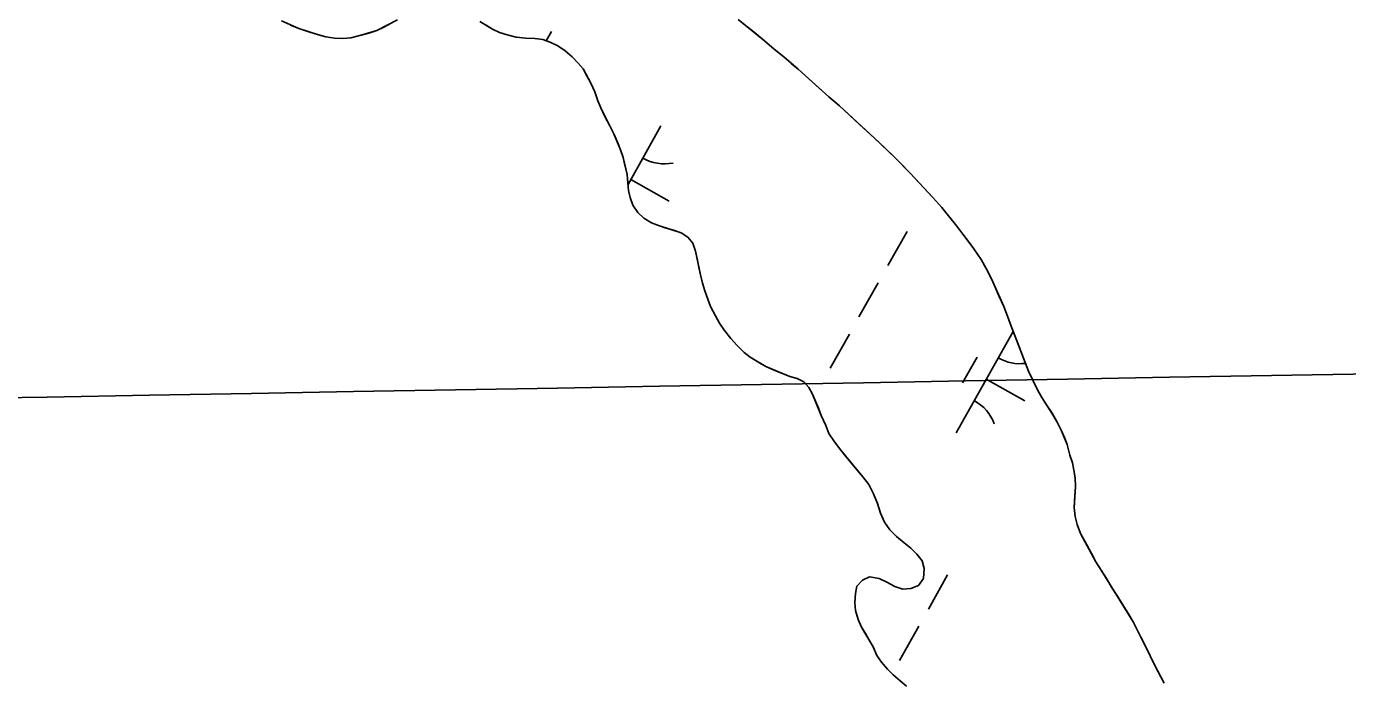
# Model space of a CAD drawing. Extents: x 3913936 to 3933962, y 195330 to 217741.
# Drawn here: x 3924735 to 3925274, y 199507 to 199774 of the extents above; entities that cross this region are included whole.
import ezdxf

# ---------------------------------------------------------------- set-up
doc = ezdxf.new("R2010")
doc.units = 0
for name, color, linetype in [('V-GRID-MAJR', 7, 'Continuous'), ('V-TOPO-SHOR', 7, 'Continuous'), ('V-WETL-SWMP', 7, 'Continuous')]:
    doc.layers.add(name, color=color, linetype=linetype)

msp = doc.modelspace()

# ---------------------------------------------------------------- linework, layer by layer
at = {"layer": 'V-GRID-MAJR'}
for points in [[(3925365.98, 197364.03), (3925326.04, 199633.54), (3925219.37, 205693.59), (3925112.71, 211753.63), (3925058.21, 214849.94)], [(3918580.26, 199515.41), (3920000.19, 199540.18), (3925326.04, 199633.54), (3926654.92, 199656.95)]]:
    msp.add_spline(points, degree=3, dxfattribs=at)
at = {"layer": 'V-TOPO-SHOR'}
for points in [[(3924883.46, 199775.65), (3924880.74, 199774.22), (3924877.9, 199772.79), (3924874.66, 199771.74), (3924871.03, 199770.69), (3924867.27, 199769.77), (3924864.03, 199769.51), (3924860.66, 199769.62), (3924857.16, 199770.26), (3924854.18, 199771.03), (3924850.16, 199772.32), (3924846.13, 199773.61), (3924842.76, 199775.02)], [(3924934.68, 199770.09), (3924931.05, 199770.99), (3924927.94, 199772.02), (3924925.08, 199773.31), (3924922.49, 199774.99)], [(3925028.66, 199774.63), (3925031.78, 199772.05), (3925036.07, 199768.56), (3925039.97, 199765.2), (3925043.86, 199762.1), (3925047.11, 199759.26), (3925049.71, 199757.06), (3925054.13, 199753.05), (3925058.29, 199749.3), (3925062.32, 199745.69), (3925066.61, 199742.07), (3925070.51, 199738.45), (3925072.98, 199736.12), (3925076.35, 199733.02), (3925080.77, 199729.02), (3925085.06, 199724.88), (3925089.22, 199721), (3925091.56, 199718.67), (3925095.46, 199714.67), (3925099.36, 199710.4), (3925102.35, 199707.17), (3925104.7, 199704.71), (3925108.34, 199700.57), (3925111.59, 199696.56), (3925114.45, 199692.94), (3925116.92, 199689.7), (3925119.26, 199686.73), (3925121.48, 199683.76), (3925124.34, 199679.36), (3925126.42, 199675.73), (3925128.64, 199671.46), (3925130.47, 199667.19), (3925131.77, 199664.34), (3925133.6, 199660.19), (3925135.17, 199656.31), (3925136.21, 199653.33), (3925137.51, 199650.09), (3925138.82, 199646.6), (3925140.52, 199642.06), (3925142.08, 199638.05), (3925143.65, 199633.91), (3925145.61, 199629.89), (3925147.57, 199626.01), (3925149.13, 199623.16), (3925151.08, 199620.18), (3925153.3, 199616.69), (3925155.38, 199613.07), (3925157.2, 199609.57), (3925158.38, 199606.72), (3925159.42, 199603.87), (3925160.6, 199599.6), (3925161.65, 199596.49), (3925162.17, 199593.51), (3925162.7, 199590.27), (3925162.84, 199586.77), (3925162.59, 199583.01), (3925162.35, 199578.21), (3925162.75, 199574.58), (3925163.53, 199571.35), (3925164.97, 199567.59), (3925166.66, 199564.48), (3925169.27, 199559.69), (3925171.22, 199556.07), (3925173.31, 199552.71)], [(3925080.32, 199521.46), (3925078.75, 199524.18), (3925077.19, 199526.9), (3925075.63, 199529.49), (3925074.19, 199532.59), (3925073.14, 199536.22), (3925072.88, 199539.46), (3925073.12, 199543.22), (3925073.76, 199546.21), (3925075.96, 199548.54), (3925078.81, 199549.98), (3925082.83, 199549.34), (3925085.95, 199547.79), (3925089.19, 199545.99), (3925092.44, 199544.96), (3925095.68, 199545.23), (3925098.78, 199546.4), (3925100.85, 199549.26), (3925101.1, 199553.41), (3925100.31, 199556.52), (3925098.23, 199559.24), (3925095.76, 199561.69), (3925093.03, 199563.76), (3925089.91, 199566.35), (3925087.18, 199569.06), (3925084.97, 199572.29), (3925083.4, 199575.92), (3925082.1, 199579.8), (3925080.53, 199583.82), (3925078.58, 199587.57), (3925076.1, 199590.81), (3925073.89, 199593.52), (3925071.29, 199596.63), (3925069.21, 199599.08), (3925067.13, 199601.67), (3925064.52, 199605.04), (3925062.31, 199608.4), (3925061.01, 199611.64), (3925059.18, 199615.78), (3925058, 199618.76), (3925056.83, 199621.61), (3925055.66, 199624.46), (3925054.09, 199627.18), (3925052.14, 199629.5), (3925049.42, 199630.79), (3925046.43, 199631.69), (3925043.32, 199632.85), (3925040.2, 199634.14), (3925036.57, 199635.68), (3925033.97, 199637.23), (3925030.2, 199639.55), (3925027.73, 199641.49), (3925024.88, 199644.33), (3925022.27, 199647.18), (3925019.67, 199650.41), (3925017.72, 199653.39), (3925016.03, 199656.37), (3925014.07, 199660.25), (3925012.9, 199663.23), (3925011.72, 199666.6), (3925010.8, 199669.7), (3925009.89, 199673.2), (3925009.23, 199676.18), (3925008.7, 199679.16), (3925007.92, 199682.79), (3925006.87, 199686.03), (3925004.79, 199688.49), (3925002.06, 199690.29), (3924998.95, 199691.32), (3924995.96, 199692.22), (3924992.85, 199693.25), (3924989.99, 199694.41), (3924986.88, 199696.21), (3924984.41, 199698.54), (3924982.33, 199701.52), (3924981.28, 199704.63), (3924980.62, 199707.6), (3924980.35, 199710.71), (3924979.96, 199714.08), (3924979.04, 199717.84), (3924978.38, 199720.95), (3924977.34, 199724.19), (3924976.03, 199727.3), (3924974.59, 199730.66), (3924972.9, 199733.9), (3924970.81, 199738.04), (3924969.25, 199741.28), (3924968.08, 199744.13), (3924966.77, 199747.76), (3924965.2, 199751.25), (3924963.77, 199754.1), (3924962.07, 199757.2), (3924959.99, 199759.53), (3924957.52, 199761.99), (3924954.8, 199764.44), (3924951.68, 199766.51), (3924948.82, 199767.93), (3924945.58, 199769.08), (3924942.34, 199769.6), (3924938.71, 199769.71), (3924934.68, 199770.09)], [(3925173.31, 199552.71), (3925175.52, 199549.21), (3925177.61, 199545.71), (3925179.95, 199542.09), (3925181.9, 199538.99), (3925184.51, 199534.85), (3925186.46, 199531.61), (3925188.03, 199528.38), (3925189.59, 199525.4), (3925191.15, 199522.16), (3925193.37, 199517.76), (3925195.07, 199514), (3925196.63, 199511.15), (3925198.98, 199506.62)], [(3925093.97, 199505.29), (3925091.37, 199507.49), (3925088.51, 199509.95), (3925086.18, 199512.27), (3925083.7, 199515.12), (3925081.88, 199517.84), (3925080.32, 199521.46)]]:
    msp.add_lwpolyline(points, dxfattribs=at)
at = {"layer": 'V-WETL-SWMP'}
for p, q in [((3924949.17, 199772.33), (3924947.05, 199768.56)), ((3924993.75, 199733.85), (3924980.37, 199710.05)), ((3924981.5, 199712.06), (3924997.19, 199703.24)), ((3925094.17, 199690.82), (3925086.33, 199676.88)), ((3925082.41, 199669.9), (3925074.57, 199655.96)), ((3925137.46, 199650.06), (3925114.24, 199608.75)), ((3925070.65, 199648.98), (3925062.81, 199635.03)), ((3925122.71, 199639.56), (3925116.83, 199629.1)), ((3925126.49, 199630.55), (3925142.18, 199621.73)), ((3925110.73, 199550.73), (3925102.89, 199536.79)), ((3925098.97, 199529.81), (3925091.13, 199515.87))]:
    msp.add_line(p, q, dxfattribs=at)
for points in [[(3924886.31, 199777.09), (3924877.9, 199772.79), (3924871.03, 199770.69), (3924867.27, 199769.77), (3924864.03, 199769.51), (3924860.66, 199769.63), (3924857.16, 199770.27), (3924854.18, 199771.03), (3924846.13, 199773.6), (3924838.99, 199776.7)], [(3924979.96, 199714.08), (3924978.38, 199720.95), (3924977.33, 199724.19), (3924974.59, 199730.66), (3924969.25, 199741.28), (3924968.08, 199744.13), (3924966.77, 199747.75), (3924965.2, 199751.25), (3924962.08, 199757.2), (3924959.99, 199759.53), (3924957.52, 199761.99), (3924954.79, 199764.44), (3924951.68, 199766.51), (3924948.82, 199767.93), (3924945.58, 199769.08), (3924942.33, 199769.6), (3924938.71, 199769.71), (3924934.69, 199770.09), (3924931.05, 199770.99), (3924927.94, 199772.02), (3924925.08, 199773.31), (3924919.89, 199776.53)], [(3925025.28, 199777.35), (3925036.07, 199768.56), (3925039.97, 199765.2), (3925043.86, 199762.1), (3925049.71, 199757.06), (3925062.32, 199745.69), (3925066.61, 199742.07), (3925080.77, 199729.02), (3925089.22, 199721), (3925095.46, 199714.67), (3925104.69, 199704.71), (3925108.34, 199700.57), (3925114.45, 199692.94), (3925121.48, 199683.76), (3925124.34, 199679.36), (3925126.43, 199675.73), (3925128.64, 199671.46), (3925133.6, 199660.19), (3925135.17, 199656.31), (3925136.21, 199653.33), (3925143.65, 199633.91), (3925147.56, 199626.01), (3925149.13, 199623.16), (3925153.29, 199616.69), (3925155.38, 199613.07), (3925157.2, 199609.57), (3925159.42, 199603.87), (3925160.6, 199599.6), (3925161.65, 199596.49), (3925162.18, 199593.51), (3925162.7, 199590.27), (3925162.84, 199586.77), (3925162.35, 199578.21), (3925162.75, 199574.58), (3925163.53, 199571.35), (3925164.97, 199567.59), (3925171.22, 199556.07), (3925173.31, 199552.71), (3925186.46, 199531.61), (3925193.37, 199517.76), (3925195.07, 199514), (3925198.98, 199506.62)], [(3925093.97, 199505.3), (3925091.37, 199507.49), (3925088.51, 199509.95), (3925086.17, 199512.27), (3925083.7, 199515.12), (3925081.88, 199517.84), (3925080.31, 199521.46), (3925075.62, 199529.49), (3925074.19, 199532.59), (3925073.14, 199536.22), (3925072.88, 199539.46), (3925073.12, 199543.22), (3925073.76, 199546.21), (3925075.96, 199548.54), (3925078.81, 199549.98), (3925082.83, 199549.34), (3925085.95, 199547.79), (3925089.19, 199545.99), (3925092.44, 199544.96), (3925095.68, 199545.23), (3925098.78, 199546.4), (3925100.85, 199549.26), (3925101.1, 199553.41), (3925100.31, 199556.52), (3925098.23, 199559.24), (3925095.76, 199561.69), (3925093.03, 199563.76), (3925089.91, 199566.34), (3925087.18, 199569.06), (3925084.97, 199572.29), (3925083.4, 199575.92), (3925082.1, 199579.8), (3925080.53, 199583.82), (3925078.58, 199587.57), (3925076.1, 199590.81), (3925067.13, 199601.67), (3925064.52, 199605.04), (3925062.31, 199608.4), (3925061.01, 199611.64), (3925059.18, 199615.78), (3925055.66, 199624.46), (3925054.09, 199627.17), (3925052.14, 199629.5), (3925049.42, 199630.79), (3925046.43, 199631.69), (3925043.32, 199632.85), (3925036.57, 199635.68), (3925030.2, 199639.55), (3925027.74, 199641.49), (3925024.88, 199644.33), (3925022.27, 199647.18), (3925019.67, 199650.41), (3925017.72, 199653.39), (3925016.03, 199656.37), (3925014.07, 199660.25), (3925012.9, 199663.23), (3925011.72, 199666.6), (3925010.8, 199669.7), (3925009.89, 199673.2), (3925007.92, 199682.79), (3925006.87, 199686.03), (3925004.79, 199688.49), (3925002.06, 199690.29), (3924992.85, 199693.25), (3924989.99, 199694.41), (3924986.88, 199696.21), (3924984.41, 199698.54), (3924982.32, 199701.52), (3924981.28, 199704.62), (3924980.62, 199707.6), (3924979.96, 199714.08)]]:
    msp.add_lwpolyline(points, dxfattribs=at)
for centre, start, end in [((3924995.24, 199736.02), 239.8861, 281.4297), ((3925140.24, 199654.51), 239.8861, 277.2467), ((3925113.17, 199606.35), 19.8861, 61.4297)]:
    msp.add_arc(centre, 17.62, start, end, dxfattribs=at)

doc.saveas('drawing.dxf')
